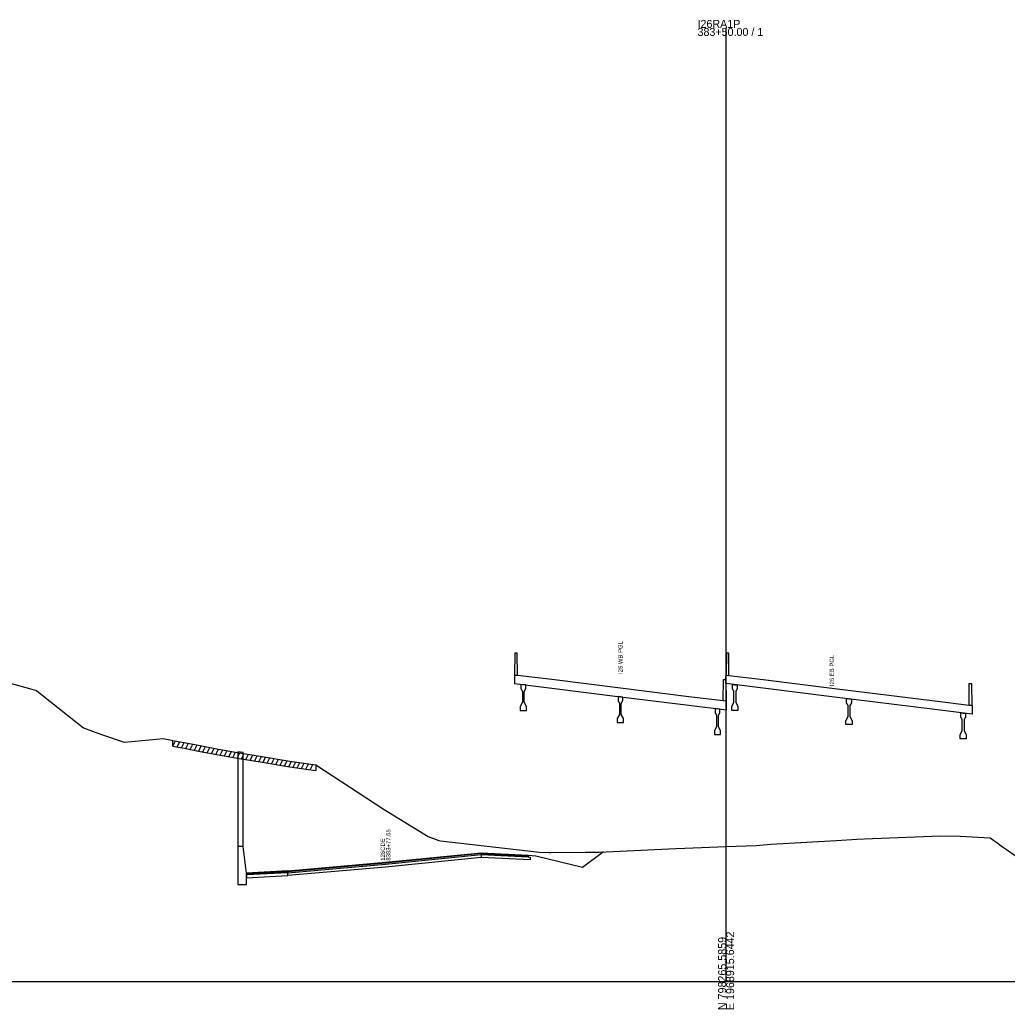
# Model space of a CAD drawing. Extents: x 1017 to 19997, y -1947 to 50737.
# Drawn here: x 14352.8 to 14698.4, y 33490.3 to 33836.5 of the extents above; entities that cross this region are included whole.
import ezdxf

# ---------------------------------------------------------------- set-up
doc = ezdxf.new("R2010")
doc.units = 0
for name, color, linetype in [('RD_GPK_XS_Cell', 7, 'Continuous'), ('RD_XS_Base', 7, 'Continuous'), ('RD_XS_ExGround', 7, 'Continuous'), ('RD_XS_ExPaveRet', 7, 'Continuous'), ('RD_XS_Greenside', 7, 'Continuous'), ('RD_XS_MedBWall', 7, 'Continuous'), ('RD_XS_Pave', 7, 'Continuous'), ('RD_XS_PaveOvlay', 7, 'Continuous'), ('RD_XS_TieSlope', 7, 'Continuous'), ('RD_XS_TX_Notes', 7, 'Continuous')]:
    doc.layers.add(name, color=color, linetype=linetype)

msp = doc.modelspace()

# ---------------------------------------------------------------- linework, layer by layer
at = {"layer": 'RD_GPK_XS_Cell'}
for p, q in [((14600, 33500), (14600, 33833.64)), ((14000, 33500), (14600, 33500)), ((14600, 33500), (15200, 33500))]:
    msp.add_line(p, q, dxfattribs=at)
at = {"layer": 'RD_XS_Base'}
for points in [[(14514.28, 33543.41), (14480.81, 33540.06), (14446.67, 33537.06)], [(14514.28, 33544.41), (14514.28, 33543.41)], [(14514.28, 33544.41), (14530.76, 33543.59), (14531.43, 33543.55)], [(14531.43, 33542.55), (14514.28, 33543.41)], [(14531.43, 33543.55), (14531.43, 33542.55)], [(14446.67, 33538.06), (14432.11, 33537.28)], [(14446.67, 33537.06), (14446.67, 33538.06)], [(14432.11, 33537.28), (14432.11, 33536.28)], [(14432.11, 33536.28), (14446.67, 33537.06)]]:
    msp.add_lwpolyline(points, dxfattribs=at)
at = {"layer": 'RD_XS_ExGround'}
msp.add_lwpolyline([(14349.42, 33604.44), (14357, 33602.32), (14357.88, 33602.07), (14358.73, 33601.82), (14360.49, 33600.34), (14375.09, 33588.76), (14381.43, 33586.42), (14389.41, 33583.69), (14393.22, 33584.07), (14402.99, 33585.04), (14405.95, 33584.4), (14406.44, 33584.34), (14408.24, 33584.02), (14410.32, 33583.65), (14415.4, 33582.65), (14422.38, 33581.28), (14430.25, 33579.93), (14433.98, 33579.3), (14437.66, 33578.69), (14447.34, 33577.1), (14453.05, 33576.28), (14456.38, 33575.8), (14480.32, 33560.21), (14495.78, 33550.68), (14499.45, 33549.36), (14500.05, 33549.25), (14534.7, 33545.28), (14538.1, 33545.11), (14538.65, 33545.16), (14550.63, 33545.22), (14555.53, 33545.21), (14582.41, 33546.57), (14585.61, 33546.66), (14600, 33547.21), (14610.52, 33547.62), (14615.68, 33548.01), (14638.62, 33549.38), (14645.76, 33549.75), (14651.28, 33550), (14672.12, 33550.8), (14675.03, 33550.93), (14681.87, 33550.82), (14692.46, 33550.28), (14694.06, 33549.12), (14694.77, 33548.6), (14696.26, 33547.52), (14716.53, 33533.52)], dxfattribs=at)
at = {"layer": 'RD_XS_ExPaveRet'}
for p, q in [((14406.44, 33582.34), (14406.44, 33584.34)), ((14406.44, 33582.34), (14407.36, 33584.18)), ((14407.94, 33582.07), (14408.86, 33583.91)), ((14409.44, 33581.81), (14410.36, 33583.64)), ((14410.94, 33581.53), (14411.85, 33583.35)), ((14412.44, 33581.23), (14413.35, 33583.05)), ((14406.44, 33582.34), (14408.24, 33582.02)), ((14408.24, 33582.02), (14410.32, 33581.65)), ((14410.32, 33581.65), (14415.4, 33580.65)), ((14413.94, 33580.94), (14414.85, 33582.76)), ((14415.4, 33580.65), (14422.38, 33579.28)), ((14415.44, 33580.64), (14416.35, 33582.46)), ((14416.94, 33580.35), (14417.85, 33582.17)), ((14418.44, 33580.05), (14419.35, 33581.88)), ((14419.94, 33579.76), (14420.85, 33581.58)), ((14421.44, 33579.47), (14422.35, 33581.29)), ((14422.94, 33579.19), (14423.86, 33581.03)), ((14424.44, 33578.93), (14425.36, 33580.77)), ((14425.94, 33578.67), (14426.86, 33580.51)), ((14427.44, 33578.41), (14428.36, 33580.25)), ((14428.94, 33578.15), (14429.86, 33579.99)), ((14430.44, 33577.9), (14431.36, 33579.74)), ((14431.94, 33577.64), (14432.86, 33579.49)), ((14422.38, 33579.28), (14430.25, 33577.93)), ((14430.25, 33577.93), (14433.98, 33577.3)), ((14433.44, 33577.39), (14434.36, 33579.24)), ((14433.98, 33577.3), (14437.66, 33576.69)), ((14434.94, 33577.14), (14435.86, 33578.99)), ((14436.44, 33576.9), (14437.36, 33578.74)), ((14437.66, 33576.69), (14447.34, 33575.1)), ((14437.94, 33576.65), (14438.86, 33578.5)), ((14439.44, 33576.4), (14440.36, 33578.25)), ((14440.94, 33576.15), (14441.86, 33578)), ((14442.44, 33575.91), (14443.36, 33577.76)), ((14443.94, 33575.66), (14444.86, 33577.51)), ((14445.44, 33575.41), (14446.36, 33577.26)), ((14446.94, 33575.17), (14447.87, 33577.03)), ((14448.44, 33574.94), (14449.37, 33576.81)), ((14449.94, 33574.73), (14450.87, 33576.59)), ((14451.44, 33574.51), (14452.37, 33576.38)), ((14452.94, 33574.3), (14453.87, 33576.16)), ((14447.34, 33575.1), (14453.05, 33574.28)), ((14453.05, 33574.28), (14456.38, 33573.8)), ((14454.44, 33574.08), (14455.37, 33575.94)), ((14456.38, 33575.8), (14456.38, 33573.8))]:
    msp.add_line(p, q, dxfattribs=at)
at = {"layer": 'RD_XS_Greenside'}
for points in [[(14530.76, 33544.22), (14533.47, 33543.93)], [(14533.47, 33543.93), (14549.77, 33540.05)]]:
    msp.add_lwpolyline(points, dxfattribs=at)
at = {"layer": 'RD_XS_MedBWall'}
for points in [[(14431.01, 33580.13), (14429.19, 33580.35)], [(14429.19, 33580.35), (14429.19, 33533.92)], [(14431.01, 33547.26), (14431.01, 33580.13)], [(14432.11, 33537.92), (14431.01, 33547.26), (14429.19, 33547.26)], [(14429.19, 33547.26), (14429.19, 33533.92)], [(14432.11, 33537.92), (14431.01, 33547.26)], [(14432.11, 33533.92), (14432.11, 33537.92)], [(14429.19, 33533.92), (14432.11, 33533.92)]]:
    msp.add_lwpolyline(points, dxfattribs=at)
at = {"layer": 'RD_XS_Pave'}
for points in [[(14514.28, 33544.73), (14480.81, 33541.38), (14446.67, 33538.37)], [(14446.67, 33538.06), (14480.81, 33541.06), (14514.28, 33544.41)], [(14514.28, 33544.41), (14514.28, 33544.73)], [(14514.28, 33544.73), (14530.76, 33543.91)], [(14530.76, 33543.59), (14514.28, 33544.41)], [(14530.76, 33543.91), (14530.76, 33543.59)], [(14446.67, 33538.37), (14432.11, 33537.6)], [(14446.67, 33538.37), (14446.67, 33538.06)], [(14432.11, 33537.6), (14432.11, 33537.28)]]:
    msp.add_lwpolyline(points, dxfattribs=at)
at = {"layer": 'RD_XS_PaveOvlay'}
for points in [[(14527, 33607.1), (14526.92, 33614.89), (14526.08, 33614.89), (14526, 33607.23)], [(14601, 33607.1), (14600.92, 33614.89), (14600.08, 33614.89), (14600, 33607.23)], [(14600.08, 33598.04), (14599, 33598.17), (14587, 33599.66), (14563, 33602.64), (14539, 33605.61), (14527, 33607.1), (14525.92, 33607.24)], [(14525.92, 33607.24), (14525.92, 33604.24)], [(14526, 33607.23), (14527, 33607.1)], [(14599.92, 33604.24), (14599.92, 33607.24)], [(14599.92, 33607.24), (14601, 33607.1), (14613, 33605.61), (14637, 33602.64), (14673, 33598.17), (14685, 33596.69), (14686.08, 33596.55)], [(14600, 33607.23), (14601, 33607.1)], [(14525.92, 33604.24), (14539, 33602.61), (14563, 33599.64), (14587, 33596.66), (14600.08, 33595.04)], [(14529.88, 33603.75), (14529.04, 33603.85), (14528.21, 33603.95)], [(14528.21, 33603.95), (14528.21, 33602.52)], [(14529.88, 33602.52), (14529.88, 33603.75)], [(14599, 33598.17), (14599.08, 33605.72), (14599.92, 33605.72), (14600, 33598.05)], [(14686.08, 33593.55), (14673, 33595.17), (14637, 33599.64), (14613, 33602.61), (14599.92, 33604.24)], [(14602.21, 33602.52), (14602.21, 33603.95)], [(14602.21, 33603.95), (14603.04, 33603.85), (14603.88, 33603.75)], [(14603.88, 33603.75), (14603.88, 33602.52)], [(14685, 33596.69), (14685.08, 33604.23), (14685.92, 33604.23), (14686, 33596.56)], [(14528.21, 33602.52), (14528.71, 33601.52)], [(14528.71, 33601.52), (14528.71, 33597.68)], [(14529.38, 33601.52), (14529.88, 33602.52)], [(14529.38, 33597.68), (14529.38, 33601.52)], [(14602.71, 33601.52), (14602.21, 33602.52)], [(14602.71, 33597.68), (14602.71, 33601.52)], [(14603.88, 33602.52), (14603.38, 33601.52)], [(14603.38, 33601.52), (14603.38, 33597.68)], [(14528.71, 33597.68), (14527.96, 33596.18)], [(14530.13, 33596.18), (14529.38, 33597.68)], [(14563.83, 33599.53), (14563, 33599.64), (14562.17, 33599.74)], [(14562.17, 33599.74), (14562.17, 33598.3)], [(14562.17, 33598.3), (14562.67, 33597.3)], [(14562.67, 33597.3), (14562.67, 33593.47)], [(14563.33, 33597.3), (14563.83, 33598.3)], [(14563.33, 33593.47), (14563.33, 33597.3)], [(14563.83, 33598.3), (14563.83, 33599.53)], [(14600, 33598.05), (14599, 33598.17)], [(14600.08, 33595.04), (14600.08, 33598.04)], [(14601.96, 33596.18), (14602.71, 33597.68)], [(14603.38, 33597.68), (14604.13, 33596.18)], [(14642.17, 33597.56), (14642.17, 33599)], [(14642.17, 33599), (14643, 33598.89), (14643.83, 33598.79)], [(14642.67, 33596.56), (14642.17, 33597.56)], [(14643.83, 33597.56), (14643.33, 33596.56)], [(14643.83, 33598.79), (14643.83, 33597.56)], [(14527.96, 33596.18), (14527.96, 33594.85)], [(14527.96, 33594.85), (14529.04, 33594.85), (14530.13, 33594.85)], [(14530.13, 33594.85), (14530.13, 33596.18)], [(14562.67, 33593.47), (14561.92, 33591.97)], [(14564.08, 33591.97), (14563.33, 33593.47)], [(14597.79, 33595.32), (14596.96, 33595.43), (14596.13, 33595.53)], [(14596.13, 33595.53), (14596.13, 33594.09)], [(14596.13, 33594.09), (14596.63, 33593.09)], [(14597.29, 33593.09), (14597.79, 33594.09)], [(14597.79, 33594.09), (14597.79, 33595.32)], [(14601.96, 33594.85), (14601.96, 33596.18)], [(14604.13, 33594.85), (14603.04, 33594.85), (14601.96, 33594.85)], [(14604.13, 33596.18), (14604.13, 33594.85)], [(14642.67, 33592.73), (14642.67, 33596.56)], [(14643.33, 33596.56), (14643.33, 33592.73)], [(14682.13, 33594.04), (14682.96, 33593.94), (14683.79, 33593.84)], [(14682.13, 33592.61), (14682.13, 33594.04)], [(14683.79, 33593.84), (14683.79, 33592.61)], [(14686, 33596.56), (14685, 33596.69)], [(14686.08, 33596.55), (14686.08, 33593.55)], [(14561.92, 33591.97), (14561.92, 33590.64)], [(14561.92, 33590.64), (14563, 33590.64), (14564.08, 33590.64)], [(14564.08, 33590.64), (14564.08, 33591.97)], [(14596.63, 33593.09), (14596.63, 33589.26)], [(14597.29, 33589.26), (14597.29, 33593.09)], [(14641.92, 33591.23), (14642.67, 33592.73)], [(14641.92, 33589.89), (14641.92, 33591.23)], [(14644.08, 33589.89), (14643, 33589.89), (14641.92, 33589.89)], [(14643.33, 33592.73), (14644.08, 33591.23)], [(14644.08, 33591.23), (14644.08, 33589.89)], [(14682.63, 33591.61), (14682.13, 33592.61)], [(14682.63, 33587.77), (14682.63, 33591.61)], [(14683.79, 33592.61), (14683.29, 33591.61)], [(14683.29, 33591.61), (14683.29, 33587.77)], [(14596.63, 33589.26), (14595.88, 33587.76)], [(14595.88, 33587.76), (14595.88, 33586.43)], [(14595.88, 33586.43), (14596.96, 33586.43), (14598.04, 33586.43)], [(14598.04, 33587.76), (14597.29, 33589.26)], [(14598.04, 33586.43), (14598.04, 33587.76)], [(14681.88, 33586.27), (14682.63, 33587.77)], [(14683.29, 33587.77), (14684.04, 33586.27)], [(14681.88, 33584.94), (14681.88, 33586.27)], [(14684.04, 33584.94), (14682.96, 33584.94), (14681.88, 33584.94)], [(14684.04, 33586.27), (14684.04, 33584.94)], [(14446.67, 33538.69), (14480.81, 33541.7), (14514.28, 33545.05)], [(14514.28, 33545.05), (14514.28, 33544.73)], [(14514.28, 33545.05), (14530.76, 33544.22)], [(14530.76, 33544.22), (14530.76, 33543.91)], [(14446.67, 33538.69), (14432.11, 33537.92)], [(14432.11, 33537.92), (14432.11, 33537.6)], [(14446.67, 33538.37), (14446.67, 33538.69)]]:
    msp.add_lwpolyline(points, dxfattribs=at)
at = {"layer": 'RD_XS_TieSlope'}
msp.add_lwpolyline([(14549.77, 33540.05), (14557.12, 33545.52)], dxfattribs=at)

# ---------------------------------------------------------------- texts
at = {"layer": 'RD_GPK_XS_Cell'}
for s, p in [('I26RA1P', (14590, 33833.64)), ('383+50.00 / 1', (14590, 33830.84))]:
    msp.add_text(s, height=2.8, dxfattribs=at).set_placement(p)
for s, p in [('E 1968915.6442', (14602.8, 33490)), ('N 798265.5859', (14600, 33490))]:
    msp.add_text(s, height=2.8, rotation=90, dxfattribs=at).set_placement(p)
at = {"layer": 'RD_XS_TX_Notes'}
for s, p in [('I26 WB PGL', (14563.75, 33607.59)), ('I26 EB PGL', (14637.75, 33603.37)), (' 8383+77.65', (14482.54, 33541.7)), (' 126CDE', (14480.59, 33541.7))]:
    msp.add_text(s, height=1.5, rotation=90, dxfattribs=at).set_placement(p)

doc.saveas('drawing.dxf')
